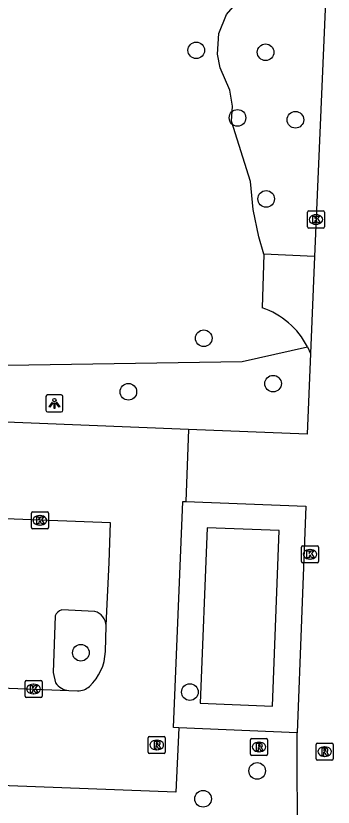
# Model space of a CAD drawing. Extents: x 160732 to 162105, y 387428 to 388479.
# Drawn here: x 161429 to 161447.67, y 387803.25 to 387849.79 of the extents above; entities that cross this region are included whole.
import ezdxf

# ---------------------------------------------------------------- set-up
doc = ezdxf.new("R2010")
doc.units = 0
for name, color, linetype in [('IMGEO_Boom', 7, 'Continuous'), ('IMGEO_Groenvoorziening', 7, 'Continuous'), ('IMGEO_Kolk', 7, 'Continuous'), ('IMGEO_Lichtpunt', 7, 'Continuous'), ('IMGEO_Parkeervlak_open', 7, 'Continuous'), ('IMGEO_Rijbaan_lokaal_open', 7, 'Continuous'), ('IMGEO_Rioolput', 7, 'Continuous'), ('IMGEO_Voetpad_open', 7, 'Continuous')]:
    doc.layers.add(name, color=color, linetype=linetype)

msp = doc.modelspace()

# ---------------------------------------------------------------- linework, layer by layer
at = {"layer": 'IMGEO_Boom'}
for centre in [(161439.614, 387847.758), (161443.691, 387847.643), (161442.039, 387843.787), (161445.443, 387843.674), (161443.725, 387839.018), (161440.051, 387830.825), (161444.132, 387828.157), (161435.62, 387827.678), (161432.828, 387812.335), (161439.238, 387810.019), (161443.196, 387805.385), (161440.015, 387803.744)]:
    msp.add_circle(centre, 0.489, dxfattribs=at)
at = {"layer": 'IMGEO_Groenvoorziening'}
for points in [[(161443.585, 387835.779), (161443.292, 387836.784), (161442.966, 387838.405), (161442.812, 387840.05), (161441.694, 387843.585), (161441.739, 387844.478), (161441.595, 387845.425), (161441.019, 387846.737), (161440.862, 387847.541), (161440.947, 387848.744), (161441.4, 387849.862), (161442.176, 387850.785)], [(161424.726, 387829.188), (161442.306, 387829.458), (161446.147, 387830.323)], [(161444.104, 387809.188), (161444.493, 387819.517), (161440.261, 387819.673), (161439.842, 387809.366), (161444.104, 387809.188)]]:
    msp.add_lwpolyline(points, dxfattribs=at)
at = {"layer": 'IMGEO_Kolk'}
for p, q in [((161446.226, 387838.31), (161447.078, 387838.31)), ((161446.151, 387837.384), (161446.151, 387838.236)), ((161446.639, 387838.09), (161446.664, 387838.09)), ((161447.152, 387838.236), (161447.152, 387837.384)), ((161446.662, 387837.53), (161446.637, 387837.53)), ((161447.078, 387837.31), (161446.226, 387837.31)), ((161429.993, 387820.617), (161430.845, 387820.617)), ((161429.918, 387819.691), (161429.918, 387820.543)), ((161430.406, 387820.397), (161430.431, 387820.397)), ((161430.919, 387820.543), (161430.919, 387819.691)), ((161430.429, 387819.837), (161430.404, 387819.837)), ((161430.845, 387819.617), (161429.993, 387819.617)), ((161445.805, 387817.698), (161445.805, 387818.55)), ((161445.88, 387818.624), (161446.732, 387818.624)), ((161446.293, 387818.404), (161446.318, 387818.404)), ((161446.806, 387818.55), (161446.806, 387817.698)), ((161446.316, 387817.844), (161446.291, 387817.844)), ((161446.732, 387817.624), (161445.88, 387817.624)), ((161429.545, 387809.775), (161429.545, 387810.627)), ((161429.62, 387810.701), (161430.472, 387810.701)), ((161430.033, 387810.481), (161430.058, 387810.481)), ((161430.546, 387810.627), (161430.546, 387809.775)), ((161430.056, 387809.921), (161430.031, 387809.921)), ((161430.472, 387809.701), (161429.62, 387809.701))]:
    msp.add_line(p, q, dxfattribs=at)
for points in [[(161446.226, 387838.31), (161447.078, 387838.31)], [(161446.151, 387837.384), (161446.151, 387838.236)], [(161446.472, 387838.01), (161446.595, 387838.01), (161446.595, 387837.859), (161446.725, 387838.01), (161446.889, 387838.01), (161446.743, 387837.859), (161446.896, 387837.61), (161446.744, 387837.61), (161446.659, 387837.774), (161446.595, 387837.707), (161446.595, 387837.61), (161446.472, 387837.61), (161446.472, 387838.01)], [(161447.152, 387838.236), (161447.152, 387837.384)], [(161447.078, 387837.31), (161446.226, 387837.31)], [(161429.993, 387820.617), (161430.845, 387820.617)], [(161429.918, 387819.691), (161429.918, 387820.543)], [(161430.239, 387820.317), (161430.362, 387820.317), (161430.362, 387820.166), (161430.492, 387820.317), (161430.656, 387820.317), (161430.51, 387820.166), (161430.663, 387819.917), (161430.511, 387819.917), (161430.426, 387820.081), (161430.362, 387820.014), (161430.362, 387819.917), (161430.239, 387819.917), (161430.239, 387820.317)], [(161430.919, 387820.543), (161430.919, 387819.691)], [(161430.845, 387819.617), (161429.993, 387819.617)], [(161445.805, 387817.698), (161445.805, 387818.55)], [(161445.88, 387818.624), (161446.732, 387818.624)], [(161446.126, 387818.324), (161446.249, 387818.324), (161446.249, 387818.173), (161446.379, 387818.324), (161446.543, 387818.324), (161446.397, 387818.173), (161446.55, 387817.924), (161446.398, 387817.924), (161446.313, 387818.088), (161446.249, 387818.021), (161446.249, 387817.924), (161446.126, 387817.924), (161446.126, 387818.324)], [(161446.806, 387818.55), (161446.806, 387817.698)], [(161446.732, 387817.624), (161445.88, 387817.624)], [(161429.545, 387809.775), (161429.545, 387810.627)], [(161429.62, 387810.701), (161430.472, 387810.701)], [(161429.866, 387810.401), (161429.989, 387810.401), (161429.989, 387810.25), (161430.119, 387810.401), (161430.283, 387810.401), (161430.137, 387810.25), (161430.29, 387810.001), (161430.138, 387810.001), (161430.053, 387810.165), (161429.989, 387810.098), (161429.989, 387810.001), (161429.866, 387810.001), (161429.866, 387810.401)], [(161430.546, 387810.627), (161430.546, 387809.775)], [(161430.472, 387809.701), (161429.62, 387809.701)]]:
    msp.add_lwpolyline(points, dxfattribs=at)
for centre, start, end in [((161446.228, 387838.234), 91.552, 178.448), ((161446.228, 387838.234), 91.552, 178.448), ((161447.076, 387838.234), 1.552, 88.448), ((161447.076, 387838.234), 1.552, 88.448), ((161446.228, 387837.386), 181.552, 268.448), ((161446.228, 387837.386), 181.552, 268.448), ((161447.076, 387837.386), 271.552, 358.448), ((161447.076, 387837.386), 271.552, 358.448), ((161429.995, 387820.541), 91.552, 178.448), ((161429.995, 387820.541), 91.552, 178.448), ((161430.843, 387820.541), 1.552, 88.448), ((161430.843, 387820.541), 1.552, 88.448), ((161429.995, 387819.693), 181.552, 268.448), ((161429.995, 387819.693), 181.552, 268.448), ((161430.843, 387819.693), 271.552, 358.448), ((161430.843, 387819.693), 271.552, 358.448), ((161445.882, 387818.548), 91.552, 178.448), ((161445.882, 387818.548), 91.552, 178.448), ((161446.73, 387818.548), 1.552, 88.448), ((161446.73, 387818.548), 1.552, 88.448), ((161445.882, 387817.7), 181.552, 268.448), ((161445.882, 387817.7), 181.552, 268.448), ((161446.73, 387817.7), 271.552, 358.448), ((161446.73, 387817.7), 271.552, 358.448), ((161429.622, 387810.625), 91.552, 178.448), ((161429.622, 387810.625), 91.552, 178.448), ((161430.47, 387810.625), 1.552, 88.448), ((161430.47, 387810.625), 1.552, 88.448), ((161429.622, 387809.777), 181.552, 268.448), ((161429.622, 387809.777), 181.552, 268.448), ((161430.47, 387809.777), 271.552, 358.448), ((161430.47, 387809.777), 271.552, 358.448)]:
    msp.add_arc(centre, 0.0765, start, end, dxfattribs=at)
for centre, major_axis, ratio, start_param, end_param in [((161446.638, 387837.81), (-0.387, 0.002), 0.722429, 4.712389, 7.853982), ((161446.663, 387837.81), (-0.39, 0.002), 0.717154, 1.570796, 4.712389), ((161430.405, 387820.117), (-0.387, 0.002), 0.722429, 4.712389, 7.853982), ((161430.43, 387820.117), (-0.39, 0.002), 0.717154, 1.570796, 4.712389), ((161446.292, 387818.124), (-0.387, 0.002), 0.722429, 4.712389, 7.853982), ((161446.317, 387818.124), (-0.39, 0.002), 0.717154, 1.570796, 4.712389), ((161430.032, 387810.201), (-0.387, 0.002), 0.722429, 4.712389, 7.853982), ((161430.057, 387810.201), (-0.39, 0.002), 0.717154, 1.570796, 4.712389)]:
    msp.add_ellipse(centre, major_axis=major_axis, ratio=ratio, start_param=start_param, end_param=end_param, dxfattribs=at)
at = {"layer": 'IMGEO_Lichtpunt'}
for p, q in [((161430.776, 387827.396), (161430.776, 387826.589)), ((161430.776, 387827.396), (161430.776, 387826.589)), ((161431.678, 387827.491), (161430.87, 387827.491)), ((161431.678, 387827.491), (161430.87, 387827.491)), ((161431.772, 387826.589), (161431.772, 387827.396)), ((161431.772, 387826.589), (161431.772, 387827.396)), ((161430.87, 387826.495), (161431.678, 387826.495)), ((161430.87, 387826.495), (161431.678, 387826.495))]:
    msp.add_line(p, q, dxfattribs=at)
for points in [[(161431.15, 387827.06), (161431.189, 387827.032), (161431.001, 387826.77), (161430.963, 387826.797), (161431.15, 387827.06)], [(161431.252, 387827.012), (161431.299, 387827.012), (161431.299, 387826.69), (161431.252, 387826.69), (161431.252, 387827.012)], [(161431.362, 387827.032), (161431.4, 387827.059), (161431.587, 387826.797), (161431.548, 387826.769), (161431.362, 387827.032)]]:
    msp.add_lwpolyline(points, dxfattribs=at)
msp.add_circle((161431.275, 387827.194), 0.0994, dxfattribs=at)
for centre, start, end in [((161430.87, 387827.396), 90, 180), ((161430.87, 387827.396), 90, 180), ((161431.678, 387827.396), 0, 90), ((161431.678, 387827.396), 0, 90), ((161430.87, 387826.589), 180, 270), ((161430.87, 387826.589), 180, 270), ((161431.678, 387826.589), 270, 0), ((161431.678, 387826.589), 270, 360)]:
    msp.add_arc(centre, 0.0946, start, end, dxfattribs=at)
at = {"layer": 'IMGEO_Parkeervlak_open'}
for points in [[(161433.647, 387814.767), (161431.708, 387814.854)], [(161431.32, 387814.495), (161431.192, 387811.179), (161431.345, 387810.564)]]:
    msp.add_lwpolyline(points, dxfattribs=at)
for centre, radius, start, end in [((161431.862, 387814.298), 0.577, 105.5037, 160.0499), ((161433.368, 387813.851), 0.957, 4.433, 73.0855), ((161432.168, 387811.102), 0.983, 213.1916, 267.4455)]:
    msp.add_arc(centre, radius, start, end, dxfattribs=at)
at = {"layer": 'IMGEO_Rijbaan_lokaal_open'}
for points in [[(161439.166, 387825.465), (161424.046, 387826.06)], [(161439.166, 387825.465), (161439.006, 387821.22)], [(161434.323, 387813.925), (161434.339, 387814.364), (161434.483, 387817.631), (161434.578, 387819.964), (161395.378, 387821.455), (161394.425, 387821.483), (161392.864, 387821.529), (161392.78, 387819.086), (161392.66, 387815.737), (161392.657, 387815.671)], [(161438.58, 387807.918), (161438.282, 387807.93), (161438.823, 387821.227), (161439.006, 387821.22)], [(161434.269, 387812.397), (161434.323, 387813.925)], [(161395.08, 387811.571), (161432.124, 387810.12)], [(161432.124, 387810.12), (161432.634, 387810.086)], [(161438.58, 387807.918), (161438.412, 387804.142), (161390.422, 387805.963), (161387.741, 387806.045)]]:
    msp.add_lwpolyline(points, dxfattribs=at)
for centre, radius, start, end in [((161431.304, 387812.515), 2.967, 313.3509, 357.7274), ((161432.64, 387811.128), 1.042, 269.6635, 312.2812)]:
    msp.add_arc(centre, radius, start, end, dxfattribs=at)
at = {"layer": 'IMGEO_Rioolput'}
for p, q in [((161436.792, 387806.481), (161436.792, 387807.333)), ((161436.867, 387807.407), (161437.719, 387807.407)), ((161437.28, 387807.187), (161437.305, 387807.187)), ((161437.793, 387807.333), (161437.793, 387806.481)), ((161442.805, 387806.368), (161442.805, 387807.22)), ((161442.88, 387807.294), (161443.732, 387807.294)), ((161443.806, 387807.22), (161443.806, 387806.368)), ((161443.293, 387807.074), (161443.318, 387807.074)), ((161446.664, 387806.093), (161446.664, 387806.945)), ((161446.739, 387807.019), (161447.591, 387807.019)), ((161447.152, 387806.799), (161447.177, 387806.799)), ((161447.665, 387806.945), (161447.665, 387806.093)), ((161437.719, 387806.407), (161436.867, 387806.407)), ((161437.303, 387806.627), (161437.278, 387806.627)), ((161443.732, 387806.294), (161442.88, 387806.294)), ((161443.316, 387806.514), (161443.291, 387806.514)), ((161447.175, 387806.239), (161447.15, 387806.239)), ((161447.591, 387806.019), (161446.739, 387806.019))]:
    msp.add_line(p, q, dxfattribs=at)
for points in [[(161436.792, 387806.481), (161436.792, 387807.333)], [(161436.867, 387807.407), (161437.719, 387807.407)], [(161437.381, 387807.105), (161437.129, 387807.107), (161437.129, 387806.707)], [(161437.793, 387807.333), (161437.793, 387806.481)], [(161442.805, 387806.368), (161442.805, 387807.22)], [(161442.88, 387807.294), (161443.732, 387807.294)], [(161443.806, 387807.22), (161443.806, 387806.368)], [(161437.129, 387806.707), (161437.253, 387806.707), (161437.253, 387806.869), (161437.264, 387806.869)], [(161437.307, 387807.026), (161437.253, 387807.026), (161437.253, 387806.945)], [(161437.253, 387806.945), (161437.305, 387806.945)], [(161437.311, 387806.84), (161437.382, 387806.707), (161437.522, 387806.707), (161437.457, 387806.833)], [(161443.394, 387806.992), (161443.142, 387806.994), (161443.142, 387806.594)], [(161443.142, 387806.594), (161443.266, 387806.594), (161443.266, 387806.756), (161443.277, 387806.756)], [(161443.32, 387806.913), (161443.266, 387806.913), (161443.266, 387806.832)], [(161443.266, 387806.832), (161443.318, 387806.832)], [(161443.324, 387806.727), (161443.395, 387806.594), (161443.535, 387806.594), (161443.47, 387806.72)], [(161446.664, 387806.093), (161446.664, 387806.945)], [(161446.739, 387807.019), (161447.591, 387807.019)], [(161447.253, 387806.717), (161447.001, 387806.719), (161447.001, 387806.319)], [(161447.179, 387806.638), (161447.125, 387806.638), (161447.125, 387806.557)], [(161447.665, 387806.945), (161447.665, 387806.093)], [(161437.719, 387806.407), (161436.867, 387806.407)], [(161443.732, 387806.294), (161442.88, 387806.294)], [(161447.001, 387806.319), (161447.125, 387806.319), (161447.125, 387806.481), (161447.136, 387806.481)], [(161447.125, 387806.557), (161447.177, 387806.557)], [(161447.183, 387806.452), (161447.254, 387806.319), (161447.394, 387806.319), (161447.329, 387806.445)], [(161447.591, 387806.019), (161446.739, 387806.019)]]:
    msp.add_lwpolyline(points, dxfattribs=at)
for centre, radius, start, end in [((161436.869, 387807.331), 0.0765, 91.552, 178.448), ((161436.869, 387807.331), 0.0765, 91.552, 178.448), ((161437.38, 387806.995), 0.109, 350.3612, 89.416), ((161437.717, 387807.331), 0.0765, 1.552, 88.448), ((161437.717, 387807.331), 0.0765, 1.552, 88.448), ((161442.882, 387807.218), 0.0765, 91.552, 178.448), ((161442.882, 387807.218), 0.0765, 91.552, 178.448), ((161443.73, 387807.218), 0.0765, 1.552, 88.448), ((161443.73, 387807.218), 0.0765, 1.552, 88.448), ((161437.263, 387806.816), 0.0533, 26.0293, 88.6989), ((161437.289, 387807.134), 0.19, 274.7715, 282.9687), ((161437.313, 387806.93), 0.0964, 77.0061, 93.1865), ((161437.327, 387806.987), 0.0378, 276.6634, 79.6772), ((161437.378, 387806.995), 0.112, 277.5842, 350.9817), ((161437.362, 387806.78), 0.108, 29.5134, 73.7905), ((161443.276, 387806.703), 0.0533, 26.0293, 88.6989), ((161443.302, 387807.021), 0.19, 274.7715, 282.9687), ((161443.326, 387806.817), 0.0964, 77.0061, 93.1865), ((161443.34, 387806.874), 0.0378, 276.6634, 79.6772), ((161443.393, 387806.882), 0.109, 350.3612, 89.416), ((161443.391, 387806.882), 0.112, 277.5842, 350.9817), ((161443.375, 387806.667), 0.108, 29.5134, 73.7905), ((161446.741, 387806.943), 0.0765, 91.552, 178.448), ((161446.741, 387806.943), 0.0765, 91.552, 178.448), ((161447.185, 387806.542), 0.0964, 77.0061, 93.1865), ((161447.252, 387806.607), 0.109, 350.3612, 89.416), ((161447.589, 387806.943), 0.0765, 1.552, 88.448), ((161447.589, 387806.943), 0.0765, 1.552, 88.448), ((161436.869, 387806.483), 0.0765, 181.552, 268.448), ((161436.869, 387806.483), 0.0765, 181.552, 268.448), ((161437.717, 387806.483), 0.0765, 271.552, 358.448), ((161437.717, 387806.483), 0.0765, 271.552, 358.448), ((161442.882, 387806.37), 0.0765, 181.552, 268.448), ((161442.882, 387806.37), 0.0765, 181.552, 268.448), ((161443.73, 387806.37), 0.0765, 271.552, 358.448), ((161443.73, 387806.37), 0.0765, 271.552, 358.448), ((161447.135, 387806.428), 0.0533, 26.0293, 88.6989), ((161447.161, 387806.746), 0.19, 274.7715, 282.9687), ((161447.199, 387806.599), 0.0378, 276.6634, 79.6772), ((161447.25, 387806.607), 0.112, 277.5842, 350.9817), ((161447.234, 387806.392), 0.108, 29.5134, 73.7905), ((161446.741, 387806.095), 0.0765, 181.552, 268.448), ((161446.741, 387806.095), 0.0765, 181.552, 268.448), ((161447.589, 387806.095), 0.0765, 271.552, 358.448), ((161447.589, 387806.095), 0.0765, 271.552, 358.448)]:
    msp.add_arc(centre, radius, start, end, dxfattribs=at)
for centre, major_axis, ratio, start_param, end_param in [((161437.279, 387806.907), (-0.387, 0.002), 0.722429, 4.712389, 7.853982), ((161437.304, 387806.907), (-0.39, 0.002), 0.717154, 1.570796, 4.712389), ((161443.292, 387806.794), (-0.387, 0.002), 0.722429, 4.712389, 7.853982), ((161443.317, 387806.794), (-0.39, 0.002), 0.717154, 1.570796, 4.712389), ((161447.151, 387806.519), (-0.387, 0.002), 0.722429, 4.712389, 7.853982), ((161447.176, 387806.519), (-0.39, 0.002), 0.717154, 1.570796, 4.712389)]:
    msp.add_ellipse(centre, major_axis=major_axis, ratio=ratio, start_param=start_param, end_param=end_param, dxfattribs=at)
at = {"layer": 'IMGEO_Voetpad_open'}
for points in [[(161447.207, 387850.625), (161446.571, 387835.628)], [(161443.585, 387835.779), (161443.485, 387832.617)], [(161446.571, 387835.628), (161443.585, 387835.779)], [(161446.571, 387835.628), (161446.329, 387829.926)], [(161446.329, 387829.926), (161446.129, 387825.191), (161439.166, 387825.465)], [(161446.147, 387830.323), (161446.329, 387829.926)], [(161439.006, 387821.22), (161446.049, 387820.961), (161445.546, 387807.626)], [(161445.546, 387807.626), (161438.58, 387807.918)], [(161445.559, 387800.692), (161445.546, 387807.626)]]:
    msp.add_lwpolyline(points, dxfattribs=at)
msp.add_arc((161442.048, 387828.258), 4.59, 26.7411, 71.7521, dxfattribs=at)

doc.saveas('drawing.dxf')
